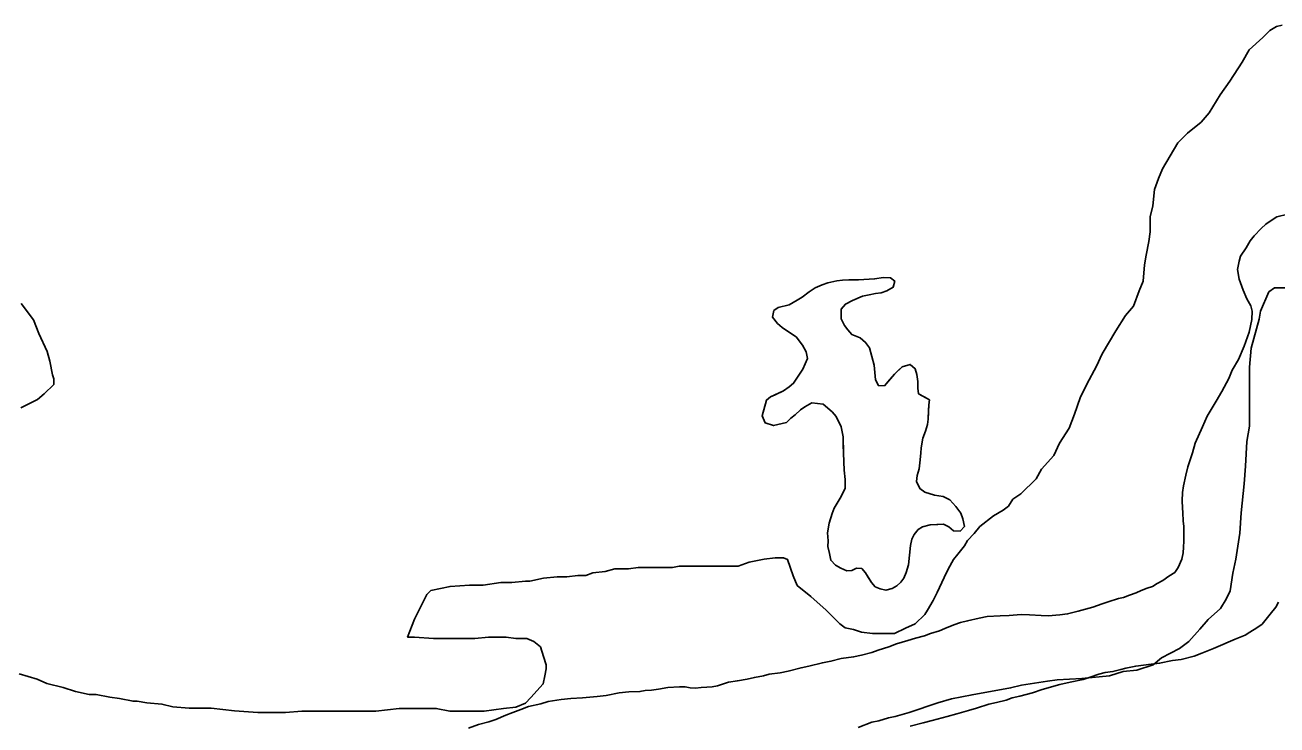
# Model space of a CAD drawing. Extents: x 3271442 to 3309282, y 752266 to 777610.
# Drawn here: x 3303830 to 3304585, y 763070 to 763492 of the extents above; entities that cross this region are included whole.
import ezdxf

# ---------------------------------------------------------------- set-up
doc = ezdxf.new("R2010")
doc.units = 0
doc.layers.add('V-SITE-VEGE', color=7, linetype='Continuous')
doc.layers.add('V-TOPO-SHOR', color=7, linetype='Continuous')

msp = doc.modelspace()

# ---------------------------------------------------------------- linework, layer by layer
at = {"layer": 'V-SITE-VEGE'}
for points in [[(3304372.86, 763136.37), (3304374.52, 763138.85), (3304377.84, 763144.65), (3304380.33, 763149.61), (3304384.48, 763158.72), (3304386.97, 763163.68), (3304390.28, 763169.48), (3304392.77, 763172.79), (3304396.92, 763177.75), (3304398.58, 763181.07), (3304402.73, 763185.2), (3304406.04, 763189.34), (3304414.33, 763195.96), (3304420.13, 763199.26), (3304423.45, 763201.74), (3304425.94, 763205.88), (3304430.91, 763209.19), (3304440.03, 763218.29), (3304443.35, 763224.09), (3304450.81, 763232.36), (3304454.13, 763239.81), (3304459.94, 763248.91), (3304463.26, 763257.19), (3304466.59, 763267.13), (3304470.73, 763275.4), (3304476.54, 763286.17), (3304479.86, 763293.61), (3304488.16, 763307.69), (3304493.97, 763316.79), (3304498.94, 763322.58), (3304502.27, 763331.69), (3304504.75, 763337.49), (3304505.6, 763347.42), (3304506.43, 763353.22), (3304508.09, 763361.5), (3304508.93, 763367.3), (3304508.94, 763376.41), (3304510.6, 763383.03), (3304511.44, 763392.97), (3304513.93, 763399.59), (3304516.42, 763405.39), (3304525.55, 763421.11), (3304531.36, 763426.9), (3304539.64, 763433.52), (3304544.62, 763439.31), (3304551.25, 763450.07), (3304557.06, 763458.35), (3304564.53, 763469.94), (3304568.68, 763477.39), (3304576.97, 763484.83), (3304581.11, 763488.97), (3304585.26, 763491.45), (3304588.57, 763492.27)], [(3304310.97, 763335.36), (3304314.42, 763336.64), (3304319.85, 763337.85), (3304323.27, 763338.28), (3304326.96, 763338.42), (3304332.92, 763338.47), (3304342.57, 763338.94), (3304347.99, 763339.86), (3304352.24, 763339.69), (3304354.71, 763337.61), (3304353.71, 763333.96), (3304349.95, 763331.84), (3304346.49, 763330.56), (3304343.08, 763330.13), (3304339.36, 763329.43), (3304335.36, 763328.45), (3304329.3, 763325.85), (3304324.96, 763323.76), (3304322.3, 763320.74), (3304322.35, 763314.79), (3304324.46, 763310.74), (3304326.34, 763308.11), (3304328.78, 763305.46), (3304333.8, 763303.28), (3304337.1, 763300.6), (3304339.52, 763297.39), (3304342.22, 763286.79), (3304343.01, 763277.97), (3304344.86, 763274.5), (3304348.54, 763274.36), (3304354.48, 763281.49), (3304359.19, 763285.84), (3304364.07, 763287.35), (3304367.08, 763284.68), (3304368.08, 763281.24)], [(3304368.08, 763281.24), (3304368.76, 763276.96), (3304368.61, 763273), (3304369.04, 763269.58), (3304375.7, 763265.92), (3304375.29, 763262.82), (3304374.96, 763254.32), (3304374.54, 763250.94), (3304373.25, 763247.02), (3304371.67, 763242.83), (3304370.59, 763236.92), (3304370.47, 763233.81), (3304369.95, 763227.88), (3304369.52, 763224.21), (3304368.24, 763220.29), (3304367.81, 763216.62), (3304369.91, 763212.29), (3304372.94, 763210.19), (3304378.82, 763208.25), (3304383.89, 763207.49), (3304388.07, 763205.62), (3304391.59, 763201.52), (3304394.55, 763197.43), (3304395.83, 763193.98), (3304396.79, 763189.41), (3304394.12, 763186.68), (3304390.16, 763186.83), (3304387.42, 763189.21), (3304384.08, 763190.75), (3304376.14, 763190.5), (3304371.55, 763189.26), (3304368.94, 763187.67), (3304366.55, 763184.64), (3304365.02, 763181.87), (3304364.3, 763177.93), (3304363, 763166.36), (3304361.67, 763161.59), (3304360.12, 763158.25), (3304358.33, 763155.77), (3304355.97, 763153.59), (3304353.08, 763152.01), (3304349.35, 763151.02), (3304345.98, 763151.72), (3304342.91, 763152.97), (3304340.75, 763155.61), (3304337.01, 763161.43), (3304334.84, 763164.06), (3304331.73, 763164.19), (3304328.84, 763162.88), (3304325.72, 763162.72), (3304322.1, 763164.28), (3304319.05, 763166.1), (3304316.05, 763169.05), (3304315.35, 763173.05), (3304314.39, 763177.34), (3304314.52, 763180.74), (3304314.15, 763185.57), (3304315.23, 763191.48), (3304316.88, 763197.37), (3304318.13, 763200.44), (3304321.77, 763206.53), (3304324.84, 763212.36), (3304324.77, 763217.75), (3304324.14, 763223.44), (3304323.69, 763233.66), (3304323.52, 763243.59), (3304322.33, 763249.59), (3304319.46, 763255.94), (3304317.02, 763258.59), (3304311.54, 763263.34), (3304304.77, 763264.17), (3304300.42, 763261.79), (3304297.79, 763259.91), (3304294.56, 763256.92), (3304291.92, 763254.76), (3304289.28, 763252.31), (3304281.55, 763250.34), (3304276.51, 763251.96), (3304274.69, 763256.29), (3304277.33, 763265.82), (3304279.68, 763267.71), (3304287.48, 763271.38), (3304290.97, 763273.79), (3304293.61, 763275.95), (3304299.33, 763284.51), (3304302.13, 763290.92), (3304301.16, 763294.93), (3304299.05, 763298.98), (3304295.28, 763303.95), (3304290.58, 763306.97), (3304286.71, 763309.67), (3304283.97, 763312.05), (3304281, 763315.85), (3304281.73, 763319.79), (3304284.35, 763321.67), (3304290.94, 763323.39), (3304295.86, 763326.03), (3304298.77, 763327.91), (3304303.15, 763331.13), (3304306.64, 763333.55), (3304310.97, 763335.36)], [(3304593.03, 763333.58), (3304583.92, 763333.59), (3304580.6, 763331.11), (3304575.62, 763319.52), (3304574.79, 763314.55), (3304569.8, 763297.16), (3304568.96, 763285.57), (3304568.92, 763249.95)], [(3303827.26, 763324.12), (3303834.71, 763314.18), (3303838.01, 763305.89), (3303842.97, 763295.12), (3303844.62, 763289.32), (3303846.27, 763281.03), (3303847.09, 763278.55), (3303847.09, 763275.24), (3303841.28, 763269.45), (3303837.14, 763266.14), (3303827.2, 763261.18)], [(3304568.92, 763249.95), (3304567.25, 763240.85), (3304566.41, 763225.94), (3304565.57, 763215.17), (3304563.9, 763197.78), (3304563.06, 763185.36), (3304560.55, 763169.62), (3304558.89, 763161.34), (3304557.22, 763150.58), (3304554.73, 763145.61), (3304551.41, 763139.82), (3304543.95, 763133.2), (3304538.97, 763127.41), (3304532.34, 763119.96), (3304526.54, 763115.83), (3304515.77, 763110.04), (3304510.79, 763105.91), (3304500.85, 763102.6), (3304492.57, 763101.78), (3304484.28, 763099.31), (3304467.71, 763097.67), (3304452.81, 763096.86), (3304447.01, 763096.04), (3304431.27, 763093.57), (3304424.64, 763091.92), (3304401.45, 763087.8), (3304389.02, 763085.33), (3304380.74, 763082.85), (3304363.34, 763077.07), (3304355.06, 763074.6), (3304350.91, 763073.78), (3304345.11, 763072.12), (3304340.97, 763071.3), (3304332.69, 763068)], [(3303826.2, 763100.51), (3303836.96, 763097.18), (3303842.76, 763094.69), (3303852.69, 763092.19), (3303860.14, 763089.7), (3303868.42, 763088.04), (3303872.56, 763088.03), (3303880.84, 763086.37), (3303886.64, 763085.53), (3303894.92, 763083.87), (3303897.41, 763083.86), (3303903.2, 763083.03), (3303912.31, 763082.19), (3303918.94, 763080.53), (3303928.87, 763079.69), (3303942.13, 763079.68), (3303956.21, 763078.01), (3303970.28, 763077.16), (3303986.85, 763077.15), (3303996.79, 763077.96), (3304041.51, 763077.92), (3304055.59, 763079.56), (3304077.95, 763079.53), (3304086.23, 763077.87), (3304106.94, 763077.85), (3304118.54, 763079.49), (3304125.99, 763080.31), (3304131.79, 763082.79), (3304135.11, 763086.1), (3304142.57, 763094.37), (3304143.4, 763099.34), (3304144.24, 763103.48), (3304144.24, 763105.96), (3304142.59, 763110.94), (3304140.94, 763116.74), (3304136.8, 763120.05), (3304132.66, 763121.71), (3304126.04, 763121.72), (3304120.24, 763122.56), (3304109.47, 763122.57), (3304101.19, 763121.75), (3304076.34, 763121.77), (3304064.75, 763122.61), (3304060.6, 763122.62), (3304064.76, 763133.38), (3304072.23, 763148.28), (3304074.71, 763150.76), (3304086.31, 763153.23), (3304097.91, 763154.05), (3304106.19, 763154.04), (3304116.96, 763155.69), (3304123.59, 763155.68), (3304131.87, 763156.5), (3304134.35, 763156.5), (3304142.64, 763158.14), (3304150.92, 763158.96), (3304156.72, 763158.96), (3304163.34, 763159.78), (3304168.31, 763159.77), (3304172.46, 763161.43), (3304179.91, 763162.25), (3304185.71, 763163.9), (3304193.99, 763163.89), (3304199.79, 763164.71), (3304220.5, 763164.69), (3304224.64, 763165.51), (3304260.25, 763165.47), (3304266.88, 763167.95), (3304275.99, 763169.6), (3304282.62, 763170.42), (3304287.59, 763170.42), (3304290.07, 763169.58), (3304293.37, 763159.64), (3304295.85, 763153.84), (3304304.13, 763147.21), (3304313.23, 763138.92), (3304321.5, 763130.62), (3304324.81, 763128.14), (3304329.78, 763127.3), (3304334.75, 763125.64), (3304341.37, 763124.81), (3304354.62, 763124.79), (3304361.25, 763128.1), (3304367.05, 763130.58), (3304372.86, 763136.37)]]:
    msp.add_lwpolyline(points, dxfattribs=at)
at = {"layer": 'V-TOPO-SHOR'}
for points in [[(3304592.12, 763378.07), (3304585.46, 763376.39), (3304582.67, 763374.56), (3304578.68, 763372), (3304575.86, 763369.39), (3304571.8, 763364.89), (3304569.35, 763361.88), (3304566.85, 763357.7), (3304563.55, 763352.78), (3304562.65, 763349.71), (3304561.68, 763344.7), (3304562.61, 763338.83), (3304565.07, 763332.13), (3304567.2, 763327), (3304569.74, 763322.63), (3304570.4, 763319.5), (3304570.2, 763314.45), (3304568.73, 763306.74), (3304565.68, 763298.32), (3304562.26, 763290.29), (3304558.51, 763283.84), (3304556.37, 763278.87), (3304552.17, 763270.88), (3304548.84, 763265.18), (3304543.43, 763256.07), (3304540.46, 763249.58), (3304536.18, 763239.66), (3304534.4, 763233.9), (3304531.74, 763225.46), (3304530.38, 763220.46), (3304528.95, 763213.91), (3304528.41, 763210.05), (3304528.21, 763205.01), (3304528.44, 763200.73), (3304528.7, 763197.61), (3304528.91, 763192.94), (3304529.16, 763189.43), (3304529.32, 763183.6), (3304529.19, 763180.5), (3304529.06, 763177.01), (3304528.92, 763173.51), (3304527.99, 763169.67), (3304525.85, 763164.7), (3304523.79, 763161.68), (3304520.21, 763159.49), (3304516.61, 763156.91), (3304513.05, 763155.1), (3304510.25, 763153.27), (3304507.11, 763152.23), (3304503.55, 763150.82), (3304500.39, 763149.39), (3304496.45, 763147.99), (3304492.9, 763146.58), (3304489.77, 763145.92), (3304483.47, 763143.84), (3304479.93, 763142.81), (3304474.41, 763140.7), (3304465.39, 763138.33), (3304459.1, 763136.64), (3304454.42, 763136.05), (3304447.41, 763135.55), (3304443.14, 763135.71), (3304436.16, 763135.99), (3304431.12, 763136.19), (3304423.72, 763135.7)], [(3304364.3, 763177.93), (3304365.02, 763181.87), (3304366.55, 763184.64), (3304368.94, 763187.67), (3304371.55, 763189.26), (3304376.14, 763190.5), (3304380.67, 763190.6), (3304384.08, 763190.75), (3304387.42, 763189.21), (3304390.16, 763186.83), (3304394.12, 763186.68), (3304396.79, 763189.41), (3304395.83, 763193.98), (3304394.55, 763197.43), (3304391.59, 763201.52), (3304388.07, 763205.62), (3304383.89, 763207.49), (3304378.82, 763208.25), (3304372.94, 763210.19), (3304369.91, 763212.29), (3304367.81, 763216.62), (3304368.24, 763220.29), (3304369.52, 763224.21), (3304369.95, 763227.88), (3304370.47, 763233.81), (3304370.59, 763236.92), (3304371.67, 763242.83), (3304373.25, 763247.02), (3304374.54, 763250.94), (3304374.96, 763254.32), (3304375.17, 763259.7), (3304375.29, 763262.82), (3304375.7, 763265.92), (3304372.93, 763267.45), (3304369.04, 763269.58), (3304368.61, 763273), (3304368.76, 763276.96), (3304368.08, 763281.24), (3304367.08, 763284.68), (3304364.07, 763287.35), (3304359.19, 763285.84), (3304356.84, 763283.67), (3304354.48, 763281.49), (3304351.8, 763278.2), (3304348.54, 763274.36), (3304344.86, 763274.5), (3304343.01, 763277.97), (3304342.22, 763286.79), (3304339.52, 763297.39), (3304337.1, 763300.6), (3304333.8, 763303.28), (3304328.78, 763305.46), (3304326.34, 763308.11), (3304324.46, 763310.74), (3304322.35, 763314.79), (3304322.3, 763320.74), (3304324.97, 763323.76), (3304329.3, 763325.85), (3304335.36, 763328.45), (3304339.36, 763329.43), (3304343.08, 763330.13), (3304346.49, 763330.56), (3304349.95, 763331.84), (3304353.71, 763333.96), (3304354.71, 763337.61), (3304352.24, 763339.69), (3304347.99, 763339.86), (3304342.57, 763338.94), (3304336.04, 763338.63), (3304332.92, 763338.47), (3304326.96, 763338.42), (3304323.27, 763338.28), (3304319.85, 763337.85), (3304314.42, 763336.64), (3304310.97, 763335.36), (3304306.64, 763333.55), (3304303.15, 763331.13), (3304298.77, 763327.91), (3304295.86, 763326.03), (3304290.94, 763323.39), (3304284.35, 763321.67), (3304281.73, 763319.79), (3304281, 763315.85), (3304283.97, 763312.05), (3304286.71, 763309.67), (3304290.58, 763306.97), (3304295.28, 763303.95), (3304299.05, 763298.98), (3304301.16, 763294.93), (3304302.13, 763290.92), (3304299.33, 763284.51), (3304297.23, 763281.48), (3304293.61, 763275.95), (3304290.97, 763273.79), (3304287.48, 763271.37), (3304282.56, 763269.02), (3304279.68, 763267.71), (3304277.33, 763265.82), (3304274.69, 763256.28), (3304276.51, 763251.96), (3304281.55, 763250.34)], [(3304281.55, 763250.34), (3304289.28, 763252.31), (3304291.92, 763254.76), (3304294.56, 763256.92), (3304297.79, 763259.91), (3304300.42, 763261.79), (3304304.77, 763264.17), (3304311.54, 763263.34), (3304317.02, 763258.59), (3304319.46, 763255.94), (3304321.03, 763252.48), (3304322.33, 763249.59), (3304323.52, 763243.59), (3304323.6, 763238.49), (3304323.69, 763233.66), (3304324.14, 763223.44), (3304324.77, 763217.75), (3304324.84, 763212.36), (3304321.77, 763206.53), (3304318.13, 763200.44), (3304316.88, 763197.37), (3304315.23, 763191.48), (3304314.15, 763185.57), (3304314.52, 763180.74), (3304314.39, 763177.34), (3304315.35, 763173.05), (3304316.05, 763169.05), (3304319.05, 763166.1), (3304322.1, 763164.28), (3304325.72, 763162.72), (3304328.84, 763162.88), (3304331.73, 763164.19), (3304334.84, 763164.06), (3304337.01, 763161.43), (3304338.88, 763158.52), (3304340.75, 763155.61), (3304342.91, 763152.97), (3304345.98, 763151.72), (3304349.35, 763151.02), (3304353.08, 763152.01), (3304355.97, 763153.59), (3304358.33, 763155.77), (3304360.12, 763158.25), (3304361.67, 763161.59), (3304363, 763166.36), (3304364.3, 763177.93)], [(3304522.48, 763108.51), (3304527.55, 763109.09), (3304535.4, 763111.11), (3304540.13, 763112.86), (3304547.23, 763115.69), (3304552.77, 763118.19), (3304555.94, 763119.62), (3304560.28, 763121.4), (3304566.2, 763123.88), (3304568.99, 763125.71), (3304573.37, 763128.26), (3304576.56, 763130.46), (3304581.46, 763136.49), (3304584.73, 763140.63), (3304586.4, 763143.67)], [(3304423.72, 763135.7), (3304418.27, 763135.53), (3304410.48, 763135.06), (3304405.78, 763134.07), (3304398.73, 763132.41), (3304394.41, 763131.42), (3304390.48, 763130.02), (3304384.95, 763127.9), (3304381.79, 763126.47), (3304376.28, 763124.75), (3304372.73, 763123.33), (3304367.24, 763121.99), (3304362.53, 763120.63), (3304355.84, 763118.56), (3304351.11, 763116.8), (3304344.81, 763114.72), (3304340.87, 763113.32), (3304334.59, 763111.63), (3304329.89, 763110.65), (3304322.48, 763109.77), (3304316.19, 763108.08), (3304311.11, 763107.11), (3304302.87, 763105.1), (3304298.17, 763104.12), (3304290.32, 763102.1), (3304285.62, 763101.12), (3304278.98, 763100.22), (3304275.45, 763099.19), (3304269.97, 763098.24), (3304265.66, 763097.25), (3304259.79, 763096.31), (3304254.32, 763095.36), (3304247.64, 763093.29), (3304244.5, 763092.64), (3304241.38, 763092.38), (3304237.88, 763092.12), (3304234.37, 763091.87), (3304231.27, 763092), (3304228.18, 763092.51), (3304224.69, 763092.64), (3304217.68, 763092.14), (3304212.2, 763091.19), (3304207.91, 763090.58), (3304204.01, 763090.35), (3304200.88, 763089.69), (3304194.27, 763089.57), (3304188.42, 763089.02), (3304180.59, 763087.39), (3304175.13, 763086.82), (3304166.16, 763086.01), (3304159.15, 763085.51), (3304153.3, 763084.96), (3304145.48, 763083.72), (3304141.16, 763082.33), (3304133.71, 763080.68), (3304128.98, 763078.93), (3304124.25, 763077.17), (3304119.91, 763075.4), (3304113.98, 763072.91), (3304109.66, 763071.53), (3304103.37, 763069.83), (3304097.46, 763067.73)], [(3304363.99, 763068.91), (3304371.84, 763070.93), (3304377.33, 763072.27), (3304386.35, 763074.63), (3304392.25, 763076.34), (3304399.32, 763078.39), (3304404.04, 763079.76), (3304411.51, 763082.19), (3304416.21, 763083.17), (3304422.09, 763084.49), (3304425.64, 763085.9), (3304430.34, 763086.88), (3304437.8, 763088.92), (3304443.71, 763091.02), (3304454.32, 763094.1), (3304460.59, 763095.41), (3304468.42, 763097.04), (3304472.75, 763098.42), (3304477.87, 763100.16), (3304481.79, 763101.18), (3304486.48, 763101.77), (3304491.19, 763103.14), (3304494.33, 763103.79), (3304500.2, 763105.11), (3304509.57, 763106.3), (3304514.65, 763106.88), (3304522.48, 763108.51)]]:
    msp.add_lwpolyline(points, dxfattribs=at)

doc.saveas('drawing.dxf')
